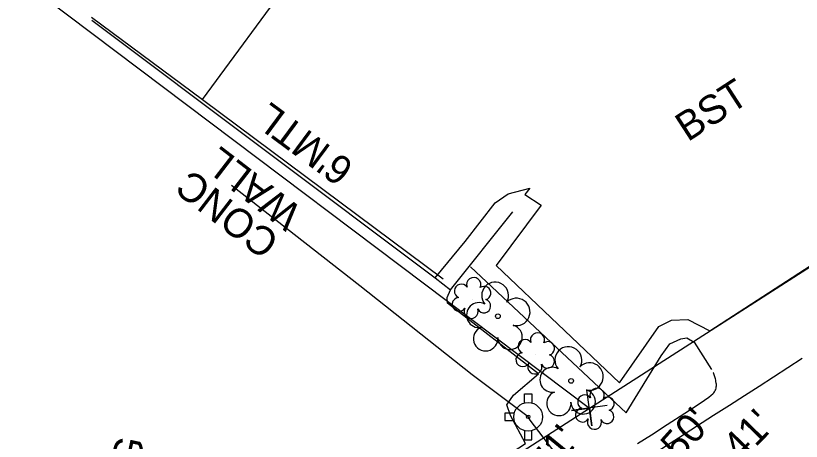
# Model space of a CAD drawing. Extents: x 2100323 to 2109811, y 740376 to 749755.
# Drawn here: x 2106464 to 2106572.8, y 745366.2 to 745425.1 of the extents above; entities that cross this region are included whole.
import ezdxf

# ---------------------------------------------------------------- set-up
doc = ezdxf.new("R2010")
doc.units = 0
for name, color, linetype in [('Exist Building', 7, 'Continuous'), ('Exist Building Text', 7, 'Continuous'), ('Exist Other Culture Fence Line', 7, 'Continuous'), ('Exist Other Culture Fence Line Text', 7, 'Continuous'), ('Exist Property Corner CELL', 7, 'Continuous'), ('Exist Property Line', 7, 'Continuous'), ('Exist Right of Way Line', 7, 'Continuous'), ('Exist Roads Change in Surface', 7, 'Continuous'), ('Exist Roads Change in Surface Text', 7, 'Continuous'), ('Exist Roads Curbs', 7, 'Continuous'), ('Exist Roads EOP', 7, 'Continuous'), ('Exist Roads EOP Other', 7, 'Continuous'), ('Exist Utilities Sanitary Sewer Manhole Text', 7, 'Continuous'), ('Exist Utilities Sanitary Sewer UG Line Invert Elevation', 7, 'Continuous'), ('Exist Utilities Water Fire Hydrant CELL', 7, 'Continuous'), ('Exist Utilities Water UG Line SUE LOS B', 7, 'Continuous'), ('Exist Vegetation Shrub CELL', 7, 'Continuous'), ('Exist Vegetation Tree CELL', 7, 'Continuous')]:
    doc.layers.add(name, color=color, linetype=linetype)

msp = doc.modelspace()

# ---------------------------------------------------------------- linework, layer by layer
at = {"layer": 'Exist Building'}
msp.add_lwpolyline([(2106474.58, 745424.5), (2106522.14, 745388.82)], dxfattribs=at)
at = {"layer": 'Exist Other Culture Fence Line'}
for points in [[(2106489.9, 745413.52), (2106502.43, 745430.55)], [(2106474.51, 745424.93), (2106489.9, 745413.52), (2106523.21, 745388.68)]]:
    msp.add_lwpolyline(points, dxfattribs=at)
at = {"layer": 'Exist Property Corner CELL'}
msp.add_line((2106543.47, 745370.77), (2106543.47, 745370.77), dxfattribs=at)
msp.add_lwpolyline([(2106545.95, 745371.12), (2106540.99, 745370.43), (2106543.47, 745370.77), (2106543.82, 745368.3), (2106543.12, 745373.25)], dxfattribs=at)
at = {"layer": 'Exist Property Line'}
msp.add_line((2106304.43, 745551.05), (2106543.47, 745370.77), dxfattribs=at)
at = {"layer": 'Exist Right of Way Line'}
for p, q in [((2106543.47, 745370.77), (2106590.32, 745400.82)), ((2106319.15, 745226.62), (2106543.47, 745370.77))]:
    msp.add_line(p, q, dxfattribs=at)
at = {"layer": 'Exist Roads Change in Surface'}
msp.add_lwpolyline([(2106560.18, 745381.47), (2106591.24, 745401.62)], dxfattribs=at)
at = {"layer": 'Exist Roads Curbs'}
for points in [[(2106522.14, 745388.82), (2106524.25, 745387.15), (2106532.89, 745397.97)], [(2106527.01, 745390.33), (2106548.56, 745370.1), (2106553.4, 745378), (2106554.63, 745379.68), (2106556.16, 745380.37), (2106556.96, 745380.49), (2106557.99, 745379.92), (2106560.41, 745376.1)], [(2106550.15, 745365.86), (2106552.07, 745367.09), (2106554.23, 745368.49), (2106556.68, 745370.09), (2106558.81, 745371.48), (2106560, 745372.28), (2106560.36, 745372.55), (2106560.55, 745372.73), (2106560.7, 745372.89), (2106560.81, 745373.04), (2106560.9, 745373.2), (2106560.97, 745373.36), (2106561.02, 745373.53), (2106561.05, 745373.7), (2106561.06, 745373.88), (2106561.06, 745374.07), (2106561.04, 745374.25), (2106561.01, 745374.44), (2106560.97, 745374.63), (2106560.93, 745374.81), (2106560.89, 745374.97), (2106560.85, 745375.11), (2106560.8, 745375.24), (2106560.77, 745375.37), (2106560.72, 745375.5), (2106560.65, 745375.64), (2106560.61, 745375.71)]]:
    msp.add_lwpolyline(points, dxfattribs=at)
at = {"layer": 'Exist Roads EOP'}
msp.add_lwpolyline([(2106553, 745364.85), (2106555.83, 745366.66), (2106558.32, 745368.27), (2106560.68, 745369.78), (2106562.89, 745371.19), (2106564.97, 745372.52), (2106566.98, 745373.8), (2106568.98, 745375.09), (2106570.97, 745376.38), (2106572.96, 745377.69)], dxfattribs=at)
at = {"layer": 'Exist Roads EOP Other'}
for points in [[(2106522.14, 745388.82), (2106526.28, 745393.86), (2106530.42, 745399.21), (2106532.25, 745400.45), (2106535.25, 745401.23), (2106534.56, 745400.36), (2106536.82, 745398.88), (2106530.59, 745390.52), (2106547.63, 745374.26), (2106553.09, 745382.06), (2106554.85, 745382.96), (2106557.1, 745383.05), (2106560.18, 745381.47)], [(2106477.99, 745328.31), (2106478.31, 745329.04), (2106481.07, 745331.09), (2106534.63, 745365.87), (2106532.53, 745369.77), (2106532.05, 745371.22), (2106532.99, 745372.57), (2106536.44, 745375.52), (2106523.84, 745385.31), (2106523.8, 745386.1), (2106524.25, 745387.15)]]:
    msp.add_lwpolyline(points, dxfattribs=at)
at = {"layer": 'Exist Utilities Water Fire Hydrant CELL'}
msp.add_line((2106535, 745369.57), (2106535, 745369.57), dxfattribs=at)
for points in [[(2106534.48, 745371.48), (2106534.48, 745372.77), (2106535.51, 745372.77), (2106535.51, 745371.46)], [(2106533.08, 745370.08), (2106531.79, 745370.08), (2106531.79, 745369.06), (2106533.08, 745369.06)], [(2106534.48, 745367.66), (2106534.48, 745366.37), (2106535.51, 745366.37), (2106535.51, 745367.68)]]:
    msp.add_lwpolyline(points, dxfattribs=at)
for radius in [1.98, 0.243]:
    msp.add_circle((2106535, 745369.57), radius, dxfattribs=at)
at = {"layer": 'Exist Utilities Water UG Line SUE LOS B'}
for p, q in [((2106511.67, 745387.69), (2106493.93, 745401.62)), ((2106527.24, 745375.37), (2106511.67, 745387.69)), ((2106535, 745369.57), (2106527.24, 745375.37)), ((2106535.28, 745369.12), (2106535, 745369.57)), ((2106549.04, 745351.13), (2106535.28, 745369.12))]:
    msp.add_line(p, q, dxfattribs=at)
at = {"layer": 'Exist Vegetation Shrub CELL'}
for p, q in [((2106527.24, 745385.84), (2106527.24, 745385.84)), ((2106536.06, 745378.18), (2106536.06, 745378.18)), ((2106544.31, 745370.51), (2106544.31, 745370.51))]:
    msp.add_line(p, q, dxfattribs=at)
for centre, radius, start, end in [((2106527.46, 745387.88), 0.99, 334.8391, 200.4717), ((2106525.75, 745386.97), 0.968, 35.8908, 245.4216), ((2106528.91, 745386.71), 0.929, 284.4567, 126.0861), ((2106525.44, 745385.14), 0.955, 95.1099, 327.9534), ((2106528.87, 745384.91), 0.937, 204.9913, 73.4601), ((2106527.11, 745384.16), 0.984, 151.2797, 21.387), ((2106536.29, 745380.22), 0.99, 334.8391, 200.4717), ((2106534.57, 745379.3), 0.968, 35.8908, 245.4216), ((2106537.73, 745379.05), 0.929, 284.4567, 126.0861), ((2106534.26, 745377.47), 0.955, 95.1099, 327.9534), ((2106537.69, 745377.25), 0.937, 204.9913, 73.4601), ((2106535.93, 745376.49), 0.984, 151.2797, 21.387), ((2106544.54, 745372.55), 0.99, 334.8391, 200.4717), ((2106542.82, 745371.64), 0.968, 35.8908, 245.4216), ((2106545.98, 745371.38), 0.929, 284.4567, 126.0861), ((2106542.51, 745369.8), 0.955, 95.1099, 327.9534), ((2106545.94, 745369.58), 0.937, 204.9913, 73.4601), ((2106544.18, 745368.82), 0.984, 151.2797, 21.387)]:
    msp.add_arc(centre, radius, start, end, dxfattribs=at)
at = {"layer": 'Exist Vegetation Tree CELL'}
for p, q in [((2106530.81, 745383.5), (2106530.81, 745383.5)), ((2106540.95, 745374.55), (2106540.95, 745374.55))]:
    msp.add_line(p, q, dxfattribs=at)
for centre in [(2106530.81, 745383.5), (2106540.95, 745374.55)]:
    msp.add_circle(centre, 0.326, dxfattribs=at)
for centre, radius, start, end in [((2106530.42, 745386.37), 1.86, 330.1651, 219.7134), ((2106533.36, 745384.09), 1.9, 257.1011, 134.1999), ((2106528.2, 745383.65), 1.73, 62.6636, 279.3457), ((2106532.48, 745380.6), 1.7, 181.2822, 74.56), ((2106529.1, 745380.38), 1.69, 111.5671, 6.231), ((2106540.57, 745377.42), 1.86, 330.1651, 219.7134), ((2106543.5, 745375.14), 1.9, 257.1011, 134.1999), ((2106538.35, 745374.7), 1.73, 62.6636, 279.3457), ((2106539.25, 745371.43), 1.69, 111.5671, 6.231), ((2106542.62, 745371.65), 1.7, 181.2822, 74.56)]:
    msp.add_arc(centre, radius, start, end, dxfattribs=at)

# ---------------------------------------------------------------- texts
at = {"layer": 'Exist Building Text'}
for s, p in [('WALL', (2106503.89, 745398.3)), ('CONC', (2106500.79, 745394.37))]:
    msp.add_text(s, height=4, rotation=142.483, dxfattribs=at).set_placement(p)
at = {"layer": 'Exist Other Culture Fence Line Text'}
msp.add_text("6'MTL", height=4, rotation=143.479, dxfattribs=at).set_placement((2106511.09, 745404.53))
at = {"layer": 'Exist Roads Change in Surface Text'}
for s, rotation, p in [('BST', 32.9735, (2106557.1, 745407.58)), ('BST PARKING', 77.8136, (2106474.38, 745331.2))]:
    msp.add_text(s, height=4, rotation=rotation, dxfattribs=at).set_placement(p)
at = {"layer": 'Exist Utilities Sanitary Sewer Manhole Text'}
msp.add_text("TOP=252.50'", height=4, rotation=48.1118, dxfattribs=at).set_placement((2106539.58, 745345.08))
at = {"layer": 'Exist Utilities Sanitary Sewer UG Line Invert Elevation'}
for s, rotation, p in [("INV=245.41'", 45.8485, (2106548.77, 745347.03)), ("INV=245.71'", 50.6851, (2106523.6, 745343.53))]:
    msp.add_text(s, height=4, rotation=rotation, dxfattribs=at).set_placement(p)

doc.saveas('drawing.dxf')
